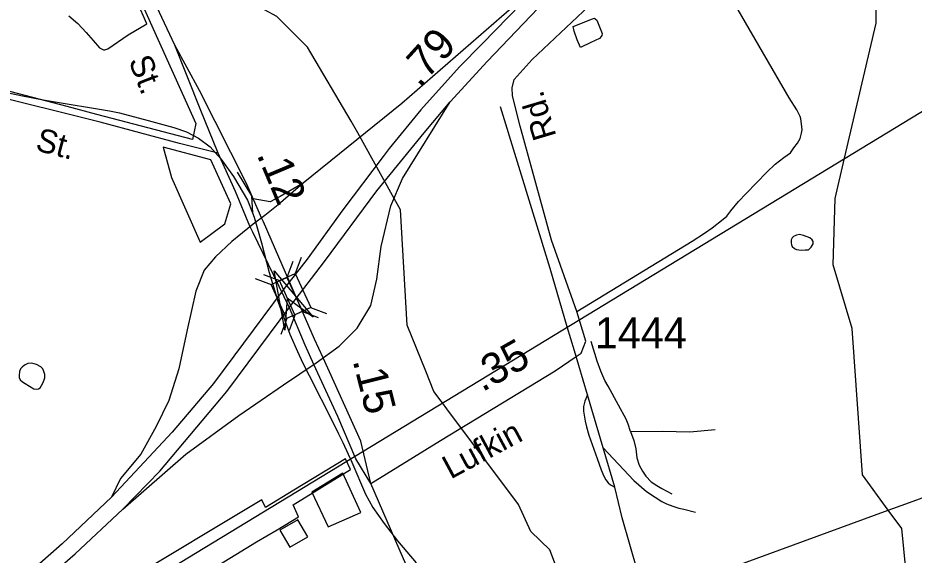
# Model space of a CAD drawing. Extents: x 2001466 to 2224147, y 644118 to 847247.
# Drawn here: x 2046317 to 2049942, y 713917 to 716088 of the extents above; entities that cross this region are included whole.
import ezdxf

# ---------------------------------------------------------------- set-up
doc = ezdxf.new("R2010")
doc.units = 0
for name, color, linetype in [('Exist Boundary Political City Limit New Hole', 7, 'Continuous'), ('Exist Hydrographic Misc Water Feature', 7, 'Continuous'), ('Exist Railroad Mainline', 7, 'Continuous'), ('Exist Railroad Siding', 7, 'Continuous'), ('Exist Road Non-System Type 51', 7, 'Continuous'), ('Exist Road Primary Interstate Ramp 1 Lane Attributed', 7, 'Continuous'), ('Exist Road Primary NC Attributed', 7, 'Continuous'), ('Exist Road Primary NC Label', 7, 'Continuous'), ('Exist Road Primary NC Service Mileage Hundredths English Label', 7, 'Continuous'), ('Exist Road Primary NC Structure Standard Bridge CELL', 7, 'Continuous'), ('Exist Road Primary US Divided Attributed', 7, 'Continuous'), ('Exist Road Primary US Mileage Hundredths English Label', 7, 'Continuous'), ('Exist Road Primary US Ramp 1 Lane  Attributed', 7, 'Continuous'), ('Exist Road Secondary Mileage Hundredths English Label', 7, 'Continuous'), ('Exist Road Secondary Structure Standard Bridge Attributed CELL', 7, 'Continuous'), ('Exist Road Secondary Type 51 Attributed', 7, 'Continuous'), ('Exist Road Secondary Type 51 Label', 7, 'Continuous'), ('Exist Road Secondary Type 51 Number Label', 7, 'Continuous'), ('Exist Utilities Electrical Transmission Line', 7, 'Continuous'), ('Map Preparation Boundary City Limit Buffer Line', 7, 'Continuous')]:
    doc.layers.add(name, color=color, linetype=linetype)

msp = doc.modelspace()

# ---------------------------------------------------------------- linework, layer by layer
at = {"layer": 'Exist Boundary Political City Limit New Hole'}
for points in [[(2046673.6, 716467.1), (2047036.6, 715661.6), (2047022.4, 715597.3), (2046636.4, 715698.4), (2046515.5, 715730.1), (2046402.4, 715759.8), (2046226.1, 715806.3)], [(2046937.6, 715443.2), (2047054.6, 715182.1), (2047154.4, 715256.5), (2047177.4, 715337.1), (2047097.8, 715515.4), (2046904.1, 715565.4), (2046937.6, 715443.2)], [(2045146.2, 712669.3), (2046515, 713501.5), (2046781, 713663.7), (2046940.2, 713761.4), (2047281.4, 713970.2), (2047365.6, 714019.3), (2047451.4, 714072), (2047430.6, 714119.9), (2047662.2, 714262.4), (2047641.8, 714305.7), (2047433.5, 714180)], [(2047433.5, 714180), (2047318.2, 714109.6), (2047303.9, 714140.4), (2046747.1, 713805.6), (2046750.1, 713762.1), (2046728.8, 713749), (2045866.1, 713224.4)]]:
    msp.add_lwpolyline(points, dxfattribs=at)
at = {"layer": 'Exist Hydrographic Misc Water Feature'}
for p, q in [((2047755, 715509.5), (2047691.3, 715623.8)), ((2047832.5, 715370.7), (2047755, 715509.5)), ((2048034.1, 714532.4), (2048028.6, 714539.8)), ((2048052.3, 714508.1), (2048034.1, 714532.4))]:
    msp.add_line(p, q, dxfattribs=at)
for points in [[(2049660.8, 715521.4), (2049788.8, 716067.5), (2049787.8, 716198.7), (2049762.8, 716241.9), (2049520.8, 716414.1), (2049420.2, 716661.7)], [(2047691.3, 715623.8), (2047664.9, 715671.1), (2047488.7, 715970), (2047363.9, 716093.9), (2047163.9, 716203), (2047046.8, 716395.7), (2046954.8, 716476.3), (2046820.7, 716526.8)], [(2046522.7, 716097.3), (2046558.8, 716065.5), (2046592.7, 716029.5), (2046620.9, 715997.6), (2046647, 715967.3), (2046654.8, 715963.7), (2046663.2, 715959.6), (2046668.9, 715959.5), (2046681.2, 715963.4), (2046762.8, 716019.9), (2046838.9, 716064), (2046798.7, 716153.6)], [(2048634.6, 715989.2), (2048592.5, 715969.2), (2048578.6, 715999.3), (2048566.7, 716035.2), (2048562.4, 716053.3), (2048640.5, 716085.2), (2048648.5, 716087.2), (2048652.4, 716085.4), (2048658.1, 716079.3), (2048680.5, 716025.2), (2048678.9, 716017.3), (2048676.4, 716013.2), (2048668.8, 716005.5), (2048634.6, 715989.2)], [(2046177, 715809.1), (2046238.1, 715794.1), (2046335.7, 715773.2), (2046419.4, 715757.4)], [(2046177, 715809.1), (2046238.1, 715794.1), (2046335.7, 715773.2), (2046419.4, 715757.4)], [(2046419.4, 715757.4), (2046443.8, 715752.8), (2046687.8, 715712.9)], [(2046419.4, 715757.4), (2046443.8, 715752.8), (2046687.8, 715712.9)], [(2046687.8, 715712.9), (2046727.6, 715704.4), (2046843.2, 715673.5)], [(2046687.8, 715712.9), (2046727.6, 715704.4), (2046843.2, 715673.5)], [(2046843.2, 715673.5), (2046947.8, 715645.6), (2046998.9, 715627.6), (2047047.9, 715602.9), (2047093.8, 715567), (2047137.1, 715518.4)], [(2047112.7, 715545.8), (2047137.1, 715518.4)], [(2047137.1, 715518.4), (2047144.9, 715509.7), (2047188.7, 715447.1)], [(2049837.4, 714098.6), (2049732.8, 714241.1), (2049690.8, 714832.5), (2049614.7, 715090), (2049622.7, 715358.8), (2049660.8, 715521.4)], [(2047188.7, 715447.1), (2047245.9, 715351.2), (2047266, 715299.9)], [(2047204.2, 715464.5), (2047261.5, 715368.7), (2047266, 715299.9)], [(2047966.2, 714660.8), (2047890.8, 714846.3), (2047864.8, 715312.7), (2047832.5, 715370.7)], [(2047266, 715299.9), (2047272.8, 715282.6), (2047301.7, 715179.7), (2047333.7, 715059.4)], [(2047266, 715299.9), (2047272.8, 715282.6), (2047301.7, 715179.7), (2047333.7, 715059.4)], [(2049485.7, 715149), (2049501.7, 715151), (2049514.2, 715151.2), (2049526.1, 715161.1), (2049533.9, 715175), (2049533.9, 715185.1), (2049529.8, 715191), (2049520, 715199), (2049494.1, 715209), (2049478.1, 715213.1), (2049465.8, 715210.9), (2049453.9, 715205), (2049448.2, 715198.9), (2049443.9, 715191.1), (2049443.9, 715178.9), (2049446, 715170.9), (2049448, 715164.9), (2049458.3, 715156.8), (2049466, 715152.8), (2049475.9, 715150.9), (2049485.7, 715149)], [(2047333.7, 715059.4), (2047369.8, 714939.3), (2047389.7, 714884)], [(2047333.7, 715059.4), (2047369.8, 714939.3), (2047389.7, 714884)], [(2047389.7, 714884), (2047416.5, 714809.4), (2047448.3, 714740.2)], [(2047389.7, 714884), (2047416.5, 714809.4), (2047448.3, 714740.2)], [(2047448.3, 714740.2), (2047469.9, 714693.3), (2047495.5, 714642.6)], [(2047448.3, 714740.2), (2047469.9, 714693.3), (2047495.5, 714642.6)], [(2046345.6, 714611.2), (2046381.4, 714589.3), (2046391.5, 714587.3), (2046399.5, 714589.3), (2046407.5, 714593.3), (2046417.5, 714611.3), (2046423.5, 714625.4), (2046425.3, 714633.4), (2046425.3, 714647.4), (2046421.4, 714659.4), (2046417.3, 714669.4), (2046409.3, 714677.4), (2046391.5, 714687.3), (2046373.2, 714693.3), (2046357.3, 714691.2), (2046343.5, 714685.2), (2046333.5, 714677.2), (2046327.3, 714669.2), (2046323.4, 714659.2), (2046321.4, 714643.2), (2046321.4, 714635.2), (2046325.5, 714625.2), (2046335.5, 714617.2), (2046345.6, 714611.2)], [(2047495.5, 714642.6), (2047590.6, 714453.6), (2047613.4, 714407.5)], [(2047495.5, 714642.6), (2047590.6, 714453.6), (2047613.4, 714407.5)], [(2048028.6, 714539.8), (2047999.7, 714578.3), (2047966.2, 714660.8)], [(2048655.6, 713669.3), (2048517.7, 713806.5), (2048467.9, 713938.8), (2048391.8, 714012.5), (2048341.7, 714121.8), (2048052.3, 714508.1)], [(2047613.4, 714407.5), (2047631, 714371.6), (2047667.1, 714292.7)], [(2047613.4, 714407.5), (2047631, 714371.6), (2047667.1, 714292.7)], [(2047667.1, 714292.7), (2047722.7, 714163.8), (2047752.6, 714109.8), (2047797.7, 714044.3)], [(2047667.1, 714292.7), (2047722.7, 714163.8), (2047752.6, 714109.8), (2047797.7, 714044.3)], [(2049851.3, 713466.6), (2049925.8, 713682.6), (2049891.7, 714024.6), (2049837.4, 714098.6)], [(2047797.7, 714044.3), (2047852.7, 713974.1), (2047927.7, 713885.3)], [(2047797.7, 714044.3), (2047852.7, 713974.1), (2047927.7, 713885.3)]]:
    msp.add_lwpolyline(points, dxfattribs=at)
at = {"layer": 'Exist Railroad Mainline'}
for p, q in [((2048620.1, 714565.3), (2048567.6, 714742.6)), ((2048683.5, 714350.6), (2048620.1, 714565.3)), ((2048730.7, 714191.4), (2048683.5, 714350.6))]:
    msp.add_line(p, q, dxfattribs=at)
for points in [[(2048567.6, 714742.6), (2048539, 714839.2), (2048469.3, 715075), (2048268.2, 715728.7)], [(2049039.4, 712280.3), (2049023.1, 712586.2), (2049011.1, 712771.1), (2049010.8, 712776.1), (2048994.4, 712936), (2048982.3, 713068.1), (2048970, 713209.9), (2048951.8, 713347.9), (2048933.6, 713481.9), (2048887.4, 713657.8), (2048876.3, 713691.3), (2048859.5, 713741.8), (2048823.1, 713851.7), (2048760.7, 714067.6), (2048730.7, 714191.4)]]:
    msp.add_lwpolyline(points, dxfattribs=at)
at = {"layer": 'Exist Railroad Siding'}
for points in [[(2048620.1, 714565.3), (2048610.2, 714539.3), (2048604.1, 714517.2), (2048604.1, 714499.2), (2048610.9, 714457.7), (2048616.2, 714435.4), (2048626.3, 714401.4), (2048660.4, 714307.5), (2048676.5, 714261.3), (2048686.6, 714235.5), (2048694.5, 714221.4), (2048704.6, 714209.6), (2048714.2, 714200.8), (2048730.7, 714191.4)], [(2048683.5, 714350.6), (2048807.8, 714218.5), (2048859.7, 714174.4), (2048893.8, 714150.5), (2048921.1, 714133.8), (2048939.9, 714124.6), (2048966.5, 714114.2), (2048989.7, 714106.6), (2049009.8, 714102.5), (2049057.8, 714090.6)]]:
    msp.add_lwpolyline(points, dxfattribs=at)
at = {"layer": 'Exist Road Non-System Type 51'}
for points in [[(2048577.5, 714902), (2049044, 715185.5), (2049094.6, 715218.4), (2049125.1, 715239.8), (2049169.8, 715274.9), (2049184, 715286.6), (2049200.5, 715308.3), (2049231.2, 715345.7), (2049261.9, 715379), (2049345.7, 715465.3), (2049380.3, 715496.6), (2049414.9, 715523.9), (2049441.3, 715543.4), (2049455.7, 715563.1), (2049470.1, 715582.8), (2049480.4, 715600.6), (2049486.9, 715622.5), (2049489.2, 715636.4), (2049485.7, 715660.5), (2049484.1, 715680.5), (2049480.3, 715690.6), (2049466.8, 715716.9), (2049435.8, 715765.5), (2049015, 716494.6)], [(2048794.3, 714416.5), (2048784.9, 714446.7), (2048777.3, 714466.9), (2048746.4, 714523.5), (2048704, 714600.4), (2048690.5, 714622.7), (2048675.2, 714661), (2048660.1, 714701.3), (2048635.7, 714779.8)], [(2048794.3, 714416.5), (2048924.3, 714417.9), (2049034.2, 714415.7), (2049137.8, 714424.9)], [(2048794.3, 714416.5), (2048807.5, 714380.3), (2048816.8, 714346.1), (2048820.1, 714310), (2048829.5, 714279.8), (2048843, 714255.5), (2048856.6, 714235.3), (2048878.1, 714212.8), (2048901.8, 714198.3), (2048921.5, 714185.9), (2048941.3, 714175.5), (2048962.3, 714164.7)]]:
    msp.add_lwpolyline(points, dxfattribs=at)
at = {"layer": 'Exist Road Primary Interstate Ramp 1 Lane Attributed'}
for points in [[(2047470.7, 715420), (2047369.1, 715333.5), (2047315.2, 715289.3), (2047267.8, 715255)], [(2047470.7, 715420), (2047377.9, 715366.1), (2047337.3, 715344.9), (2047268.5, 715357.4)]]:
    msp.add_lwpolyline(points, dxfattribs=at)
at = {"layer": 'Exist Road Primary NC Attributed'}
for points in [[(2047126.5, 715542.4), (2047053.5, 715721.6), (2046951.1, 715977.7), (2046795.5, 716313), (2046688.2, 716554.1), (2046539.1, 716890.1), (2046430.2, 717125.6), (2046344, 717325.2), (2046246.7, 717532.7), (2046182.9, 717674), (2046063.6, 717877.6), (2045972.7, 718011.7), (2045840.7, 718187.3), (2045748.1, 718291.9), (2045593.8, 718450.7), (2045472.5, 718559.3), (2045367.2, 718647.1), (2045249.2, 718728.5), (2045126.3, 718806.7), (2044966.8, 718899.3), (2044706.3, 719021.5), (2044478.2, 719114.1), (2044093.7, 719276.9)], [(2047303.7, 715277.8), (2047241.1, 715419.1), (2047050.9, 715795.3), (2046951.1, 715977.7)], [(2047255.5, 715246.6), (2047196.9, 715386.1), (2047126.5, 715542.4)], [(2047447.3, 714948.1), (2047309.6, 715264.4), (2047303.7, 715277.8)], [(2047415, 714916), (2047267.5, 715222.2), (2047255.5, 715246.6)], [(2047551.3, 714715), (2047516, 714790.2), (2047447.3, 714948.1)], [(2047514, 714686.9), (2047478.2, 714764.9), (2047415, 714916)], [(2047744.7, 714206.4), (2047704.1, 714377.8), (2047551.3, 714715)], [(2047744.7, 714206.4), (2047684.2, 714306.5), (2047610.8, 714477.2), (2047514, 714686.9)], [(2049393.5, 708869.9), (2049397.5, 708976.4), (2049406.1, 709175.6), (2049406.1, 709370.1), (2049407.5, 709451.4), (2049400.1, 709690.6), (2049381.5, 709874.4), (2049350.2, 710138.9), (2049297.6, 710427.3), (2049264.3, 710607.2), (2049210.4, 710810.4), (2049145.1, 711026.2), (2049068.6, 711244), (2048963.8, 711485.4), (2048871.5, 711710.4), (2048733.2, 712001.9), (2048569, 712350.5), (2048410.2, 712705.4), (2048268.2, 713019.2), (2048090.4, 713416.3), (2047971.6, 713693.1), (2047876.6, 713902.2), (2047744.7, 714206.4)]]:
    msp.add_lwpolyline(points, dxfattribs=at)
at = {"layer": 'Exist Road Primary NC Structure Standard Bridge CELL'}
for p, q in [((2047463.1, 715120.2), (2047438.8, 715055.6)), ((2047429.5, 715104.3), (2047405.2, 715039.7)), ((2047309.9, 715050.8), (2047374.5, 715026.5)), ((2047276.3, 715034.9), (2047340.9, 715010.6)), ((2047467.3, 714901.9), (2047531.8, 714877.6)), ((2047500.8, 714917.8), (2047565.4, 714893.5)), ((2047404.4, 714873.5), (2047380.1, 714808.9)), ((2047438, 714889.4), (2047413.7, 714824.8))]:
    msp.add_line(p, q, dxfattribs=at)
for points in [[(2047405.2, 715039.7), (2047467.6, 714902.1), (2047403.3, 714872.9), (2047340.9, 715010.6)], [(2047438.8, 715055.6), (2047501.1, 714918), (2047436.8, 714888.8), (2047374.5, 715026.5)]]:
    msp.add_lwpolyline(points, close=True, dxfattribs=at)
at = {"layer": 'Exist Road Primary US Divided Attributed'}
msp.add_line((2048064.6, 715749.5), (2048214.8, 715912.7), dxfattribs=at)
for points in [[(2048214.8, 715912.7), (2048479.8, 716190.5), (2048697.7, 716395.3), (2048905, 716576.6), (2049059.6, 716710), (2049278.3, 716872.5), (2049517.5, 717043.6), (2049724.5, 717176.4), (2049913.5, 717291.3), (2050056.1, 717372.3), (2050236.9, 717473.3), (2050449.5, 717579.3), (2050672.3, 717684.8), (2050871.4, 717771.2), (2051086.4, 717854.8), (2051353.5, 717951), (2051861.1, 718117.3), (2052138.6, 718208.5), (2052354.1, 718278.7), (2052544.3, 718340)], [(2050897.3, 717851.1), (2050827.3, 717824.6), (2050667.7, 717760.2), (2050428.6, 717638.4), (2050175.6, 717508.3), (2050038.6, 717431.8), (2049876.6, 717337.4), (2049672.2, 717212.3), (2049463.8, 717076.8), (2049245.5, 716922.7), (2049021.4, 716750.9), (2048851.3, 716611.8), (2048712.6, 716487.2), (2048637, 716420.1), (2048459.5, 716255.8), (2048195, 715983.7), (2048103.6, 715890.6), (2047946, 715716.5), (2047818.7, 715560.9)], [(2047420.6, 714925.3), (2047556.8, 715104.2), (2047768.2, 715390), (2047960, 715624.2), (2048064.6, 715749.5)], [(2047818.7, 715560.9), (2047794.5, 715528.5), (2047630.9, 715313), (2047487.3, 715113.6), (2047390.3, 714988.7)], [(2047390.3, 714988.7), (2047107.4, 714610.5), (2046940.1, 714414.1), (2046695.2, 714151)], [(2046740.8, 714102.5), (2046890.7, 714256.7), (2047162.5, 714578.8), (2047420.6, 714925.3)], [(2046695.2, 714151), (2046496.2, 713963), (2046290.9, 713782.2), (2046264.5, 713759.3), (2046108.5, 713636.7), (2045961.4, 713526.8), (2045892, 713479.5), (2045819.4, 713431.1), (2045699.4, 713350.8), (2045599.2, 713287), (2045486.9, 713221.4), (2045271.9, 713089.6), (2044811.9, 712807.3), (2044495.1, 712622.1), (2044184, 712425.3), (2043930.4, 712273.2), (2043122.2, 711781.5), (2042961, 711684.3), (2042730.3, 711546.8), (2042152.7, 711190.7), (2041784.9, 710974.4)], [(2041820.6, 710921.9), (2042183.8, 711140.7), (2042962.4, 711619), (2043998, 712244.2), (2044210.6, 712372.2), (2044525.2, 712561.8), (2044857.1, 712764.2), (2045496.6, 713155.5), (2045789.7, 713338.6), (2045916.2, 713422.3), (2046050, 713514), (2046136.1, 713575.9), (2046190, 713619.5), (2046353.9, 713753.6), (2046548.2, 713921.8), (2046740.8, 714102.5)]]:
    msp.add_lwpolyline(points, dxfattribs=at)
at = {"layer": 'Exist Road Primary US Ramp 1 Lane  Attributed'}
for points in [[(2048459.5, 716255.8), (2047870, 715742.5), (2047470.7, 715420)], [(2047523.1, 714694.6), (2047616.5, 714761.4), (2047689.3, 714833.8), (2047744.8, 714926.4), (2047768.2, 715032.5), (2047786.2, 715164), (2047825.2, 715328.2), (2047872, 715439.3), (2048064.6, 715749.5)], [(2047267.8, 715255), (2047182.7, 715185), (2047115.7, 715122.9), (2047070.6, 715068.1), (2047036.8, 714984.4), (2047001.3, 714828.2), (2046967.7, 714670.4), (2046927.7, 714541.6), (2046875.4, 714436.9), (2046814.3, 714325), (2046732.3, 714226.8), (2046695.2, 714151)], [(2046740.8, 714102.5), (2046995.4, 714325), (2047210.9, 714481.2), (2047391.1, 714605.2), (2047523.1, 714694.6)]]:
    msp.add_lwpolyline(points, dxfattribs=at)
at = {"layer": 'Exist Road Secondary Structure Standard Bridge Attributed CELL'}
msp.add_lwpolyline([(2047396.2, 714825.6), (2047353.6, 715065.7), (2047510.5, 714879), (2047405.3, 714955.2)], close=True, dxfattribs=at)
at = {"layer": 'Exist Road Secondary Type 51 Attributed'}
for points in [[(2047126.5, 715542.4), (2046969.9, 715581.3), (2046650, 715667.5), (2046177.7, 715784.1), (2045640.9, 715931), (2045213.3, 716039.5), (2045050.5, 716106.6), (2044887.8, 716205.6), (2044744.2, 716346.1), (2044661.3, 716457.8), (2044584.7, 716604.7)], [(2048574.5, 714719.5), (2048595.2, 714733.8), (2048614.1, 714781.2), (2048577.5, 714902), (2048475.3, 715190.2), (2048348.2, 715651.3), (2048316.7, 715772.9), (2048315.7, 715805.6), (2048324.6, 715839.2), (2048397.2, 715919.8), (2048694.6, 716202.4), (2049015, 716494.6)], [(2047744.7, 714206.4), (2048026.3, 714380.1), (2048490.3, 714661.2), (2048574.5, 714719.5)]]:
    msp.add_lwpolyline(points, dxfattribs=at)
at = {"layer": 'Exist Utilities Electrical Transmission Line'}
msp.add_line((2048859.5, 713741.8), (2049837.4, 714098.6), dxfattribs=at)
for points in [[(2045593, 713048.8), (2058506.9, 720896.7), (2058556.5, 720926.9)], [(2047572.4, 714031.4), (2047703.5, 714088.8), (2047630.8, 714248.2), (2047505.2, 714170.8), (2047572.4, 714031.4)], [(2049837.4, 714098.6), (2049908.3, 714124.4), (2050089.2, 714189.5)], [(2047416.7, 713948.6), (2047489.6, 713991.1), (2047449, 714060), (2047376.1, 714017.4), (2047416.7, 713948.6)]]:
    msp.add_lwpolyline(points, dxfattribs=at)
at = {"layer": 'Map Preparation Boundary City Limit Buffer Line'}
for points in [[(2046673.6, 716467.1), (2047036.6, 715661.6), (2047022.4, 715597.3), (2046636.4, 715698.4), (2046515.5, 715730.1), (2046402.4, 715759.8), (2046226.1, 715806.3)], [(2046937.6, 715443.2), (2047054.6, 715182.1), (2047154.4, 715256.5), (2047177.4, 715337.1), (2047097.8, 715515.4), (2046904.1, 715565.4), (2046937.6, 715443.2)], [(2045146.2, 712669.3), (2046515, 713501.5), (2046781, 713663.7), (2046940.2, 713761.4), (2047281.4, 713970.2), (2047365.6, 714019.3), (2047451.4, 714072), (2047430.6, 714119.9), (2047662.2, 714262.4), (2047641.8, 714305.7), (2047433.5, 714180)], [(2047433.5, 714180), (2047318.2, 714109.6), (2047303.9, 714140.4), (2046747.1, 713805.6), (2046750.1, 713762.1), (2046728.8, 713749), (2045866.1, 713224.4)]]:
    msp.add_lwpolyline(points, dxfattribs=at)

# ---------------------------------------------------------------- texts
at = {"layer": 'Exist Road Primary NC Label'}
msp.add_text('St.', height=95, rotation=291.4384, dxfattribs=at).set_placement((2046763.1, 715915.7))
at = {"layer": 'Exist Road Primary NC Service Mileage Hundredths English Label'}
for s, rotation, p in [('.12', 292.8326, (2047281.5, 715536.2)), ('.15', 284.1489, (2047670.4, 714703.2))]:
    msp.add_text(s, height=125, rotation=rotation, dxfattribs=at).set_placement(p)
at = {"layer": 'Exist Road Primary US Mileage Hundredths English Label'}
msp.add_text('.79', height=125, rotation=47.8515, dxfattribs=at).set_placement((2047940.5, 715803.6))
at = {"layer": 'Exist Road Secondary Mileage Hundredths English Label'}
msp.add_text('.35', height=125, rotation=29.5022, dxfattribs=at).set_placement((2048195.3, 714574.5))
at = {"layer": 'Exist Road Secondary Type 51 Label'}
for s, rotation, p in [('Rd.', 106.7778, (2048495.8, 715611.2)), (' St.', 345.1152, (2046349.5, 715563.4)), ('Lufkin', 28.353, (2048067.3, 714222.1))]:
    msp.add_text(s, height=95, rotation=rotation, dxfattribs=at).set_placement(p)
at = {"layer": 'Exist Road Secondary Type 51 Number Label'}
msp.add_text('1444', height=125, dxfattribs=at).set_placement((2048650.5, 714752.4))

doc.saveas('drawing.dxf')
